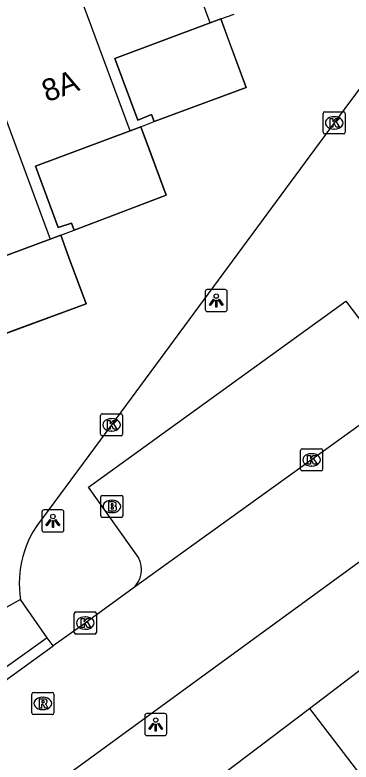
# Model space of a CAD drawing. Extents: x 160664 to 161506, y 382245 to 383288.
# Drawn here: x 160697.43 to 160712.64, y 383125.25 to 383159.02 of the extents above; entities that cross this region are included whole.
import ezdxf

# ---------------------------------------------------------------- set-up
doc = ezdxf.new("R2010")
doc.units = 0
for name, color, linetype in [('IMGEO_Brandkraan', 7, 'Continuous'), ('IMGEO_Kolk', 7, 'Continuous'), ('IMGEO_Lichtpunt', 7, 'Continuous'), ('IMGEO_Pand', 7, 'Continuous'), ('IMGEO_Pand_nummerreeks', 7, 'Continuous'), ('IMGEO_Pand_overbouw', 7, 'Continuous'), ('IMGEO_Parkeervlak_open', 7, 'Continuous'), ('IMGEO_Rijbaan_lokaal_open', 7, 'Continuous'), ('IMGEO_Rioolput', 7, 'Continuous'), ('IMGEO_Voetpad_open', 7, 'Continuous')]:
    doc.layers.add(name, color=color, linetype=linetype)

msp = doc.modelspace()

# ---------------------------------------------------------------- linework, layer by layer
at = {"layer": 'IMGEO_Brandkraan'}
for p, q in [((160701.317, 383136.38), (160701.317, 383137.232)), ((160701.392, 383137.306), (160702.244, 383137.306)), ((160701.805, 383137.086), (160701.83, 383137.086)), ((160702.318, 383137.232), (160702.318, 383136.38)), ((160701.828, 383136.526), (160701.803, 383136.526)), ((160702.244, 383136.306), (160701.392, 383136.306))]:
    msp.add_line(p, q, dxfattribs=at)
for points in [[(160701.317, 383136.38), (160701.317, 383137.232)], [(160701.392, 383137.306), (160702.244, 383137.306)], [(160702.318, 383137.232), (160702.318, 383136.38)], [(160701.665, 383137.006), (160701.665, 383136.606), (160701.878, 383136.606)], [(160701.896, 383137.006), (160701.665, 383137.006)], [(160701.844, 383136.925), (160701.79, 383136.925), (160701.79, 383136.849)], [(160701.79, 383136.849), (160701.843, 383136.849)], [(160701.852, 383136.773), (160701.79, 383136.773), (160701.79, 383136.692)], [(160701.79, 383136.692), (160701.852, 383136.692)], [(160702.244, 383136.306), (160701.392, 383136.306)]]:
    msp.add_lwpolyline(points, dxfattribs=at)
for centre, radius, start, end in [((160701.394, 383137.23), 0.0765, 91.552, 178.448), ((160701.394, 383137.23), 0.0765, 91.552, 178.448), ((160702.242, 383137.23), 0.0765, 1.552, 88.448), ((160702.242, 383137.23), 0.0765, 1.552, 88.448), ((160701.845, 383136.887), 0.0379, 267.8285, 90.9355), ((160701.853, 383136.732), 0.0404, 269.8759, 90.5077), ((160701.9, 383136.861), 0.145, 59.4692, 91.5367), ((160701.925, 383136.908), 0.0922, 285.5137, 58.1501), ((160701.93, 383136.716), 0.105, 301.3115, 78.989), ((160701.884, 383136.857), 0.251, 268.6676, 293.5347), ((160701.394, 383136.382), 0.0765, 181.552, 268.448), ((160701.394, 383136.382), 0.0765, 181.552, 268.448), ((160702.242, 383136.382), 0.0765, 271.552, 358.448), ((160702.242, 383136.382), 0.0765, 271.552, 358.448)]:
    msp.add_arc(centre, radius, start, end, dxfattribs=at)
for centre, major_axis, ratio, start_param, end_param in [((160701.804, 383136.806), (-0.387, 0.002), 0.722429, 4.712389, 7.853982), ((160701.829, 383136.806), (-0.39, 0.002), 0.717154, 1.570796, 4.712389)]:
    msp.add_ellipse(centre, major_axis=major_axis, ratio=ratio, start_param=start_param, end_param=end_param, dxfattribs=at)
at = {"layer": 'IMGEO_Kolk'}
for p, q in [((160711.377, 383153.712), (160711.377, 383154.564)), ((160711.452, 383154.638), (160712.304, 383154.638)), ((160711.865, 383154.418), (160711.89, 383154.418)), ((160712.378, 383154.564), (160712.378, 383153.712)), ((160712.304, 383153.638), (160711.452, 383153.638)), ((160711.888, 383153.858), (160711.863, 383153.858)), ((160701.304, 383140.066), (160701.304, 383140.918)), ((160701.379, 383140.992), (160702.231, 383140.992)), ((160702.305, 383140.918), (160702.305, 383140.066)), ((160701.792, 383140.772), (160701.817, 383140.772)), ((160701.815, 383140.212), (160701.79, 383140.212)), ((160702.231, 383139.992), (160701.379, 383139.992)), ((160710.354, 383138.484), (160710.354, 383139.336)), ((160710.429, 383139.41), (160711.281, 383139.41)), ((160710.842, 383139.19), (160710.867, 383139.19)), ((160711.355, 383139.336), (160711.355, 383138.484)), ((160710.865, 383138.63), (160710.84, 383138.63)), ((160711.281, 383138.41), (160710.429, 383138.41)), ((160700.189, 383132.036), (160701.041, 383132.036)), ((160700.114, 383131.11), (160700.114, 383131.962)), ((160700.602, 383131.816), (160700.627, 383131.816)), ((160701.115, 383131.962), (160701.115, 383131.11)), ((160701.041, 383131.036), (160700.189, 383131.036)), ((160700.625, 383131.256), (160700.6, 383131.256))]:
    msp.add_line(p, q, dxfattribs=at)
for points in [[(160711.377, 383153.712), (160711.377, 383154.564)], [(160711.452, 383154.638), (160712.304, 383154.638)], [(160711.698, 383154.338), (160711.821, 383154.338), (160711.821, 383154.187), (160711.951, 383154.338), (160712.115, 383154.338), (160711.969, 383154.187), (160712.122, 383153.938), (160711.97, 383153.938), (160711.885, 383154.102), (160711.821, 383154.035), (160711.821, 383153.938), (160711.698, 383153.938), (160711.698, 383154.338)], [(160712.378, 383154.564), (160712.378, 383153.712)], [(160712.304, 383153.638), (160711.452, 383153.638)], [(160701.304, 383140.066), (160701.304, 383140.918)], [(160701.379, 383140.992), (160702.231, 383140.992)], [(160702.305, 383140.918), (160702.305, 383140.066)], [(160701.625, 383140.692), (160701.748, 383140.692), (160701.748, 383140.541), (160701.878, 383140.692), (160702.042, 383140.692), (160701.896, 383140.541), (160702.049, 383140.292), (160701.897, 383140.292), (160701.812, 383140.456), (160701.748, 383140.389), (160701.748, 383140.292), (160701.625, 383140.292), (160701.625, 383140.692)], [(160702.231, 383139.992), (160701.379, 383139.992)], [(160710.354, 383138.484), (160710.354, 383139.336)], [(160710.429, 383139.41), (160711.281, 383139.41)], [(160710.675, 383139.11), (160710.798, 383139.11), (160710.798, 383138.959), (160710.928, 383139.11), (160711.092, 383139.11), (160710.946, 383138.959), (160711.099, 383138.71), (160710.947, 383138.71), (160710.862, 383138.874), (160710.798, 383138.807), (160710.798, 383138.71), (160710.675, 383138.71), (160710.675, 383139.11)], [(160711.355, 383139.336), (160711.355, 383138.484)], [(160711.281, 383138.41), (160710.429, 383138.41)], [(160700.189, 383132.036), (160701.041, 383132.036)], [(160700.114, 383131.11), (160700.114, 383131.962)], [(160700.435, 383131.736), (160700.558, 383131.736), (160700.558, 383131.585), (160700.688, 383131.736), (160700.852, 383131.736), (160700.706, 383131.585), (160700.859, 383131.336), (160700.707, 383131.336), (160700.622, 383131.5), (160700.558, 383131.433), (160700.558, 383131.336), (160700.435, 383131.336), (160700.435, 383131.736)], [(160701.115, 383131.962), (160701.115, 383131.11)], [(160701.041, 383131.036), (160700.189, 383131.036)]]:
    msp.add_lwpolyline(points, dxfattribs=at)
for centre, start, end in [((160711.454, 383154.562), 91.552, 178.448), ((160711.454, 383154.562), 91.552, 178.448), ((160712.302, 383154.562), 1.552, 88.448), ((160712.302, 383154.562), 1.552, 88.448), ((160711.454, 383153.714), 181.552, 268.448), ((160711.454, 383153.714), 181.552, 268.448), ((160712.302, 383153.714), 271.552, 358.448), ((160712.302, 383153.714), 271.552, 358.448), ((160701.381, 383140.916), 91.552, 178.448), ((160701.381, 383140.916), 91.552, 178.448), ((160702.229, 383140.916), 1.552, 88.448), ((160702.229, 383140.916), 1.552, 88.448), ((160701.381, 383140.068), 181.552, 268.448), ((160701.381, 383140.068), 181.552, 268.448), ((160702.229, 383140.068), 271.552, 358.448), ((160702.229, 383140.068), 271.552, 358.448), ((160710.431, 383139.334), 91.552, 178.448), ((160710.431, 383139.334), 91.552, 178.448), ((160711.279, 383139.334), 1.552, 88.448), ((160711.279, 383139.334), 1.552, 88.448), ((160710.431, 383138.486), 181.552, 268.448), ((160710.431, 383138.486), 181.552, 268.448), ((160711.279, 383138.486), 271.552, 358.448), ((160711.279, 383138.486), 271.552, 358.448), ((160700.191, 383131.96), 91.552, 178.448), ((160700.191, 383131.96), 91.552, 178.448), ((160701.039, 383131.96), 1.552, 88.448), ((160701.039, 383131.96), 1.552, 88.448), ((160700.191, 383131.112), 181.552, 268.448), ((160700.191, 383131.112), 181.552, 268.448), ((160701.039, 383131.112), 271.552, 358.448), ((160701.039, 383131.112), 271.552, 358.448)]:
    msp.add_arc(centre, 0.0765, start, end, dxfattribs=at)
for centre, major_axis, ratio, start_param, end_param in [((160711.864, 383154.138), (-0.387, 0.002), 0.722429, 4.712389, 7.853982), ((160711.889, 383154.138), (-0.39, 0.002), 0.717154, 1.570796, 4.712389), ((160701.791, 383140.492), (-0.387, 0.002), 0.722429, 4.712389, 7.853982), ((160701.816, 383140.492), (-0.39, 0.002), 0.717154, 1.570796, 4.712389), ((160710.841, 383138.91), (-0.387, 0.002), 0.722429, 4.712389, 7.853982), ((160710.866, 383138.91), (-0.39, 0.002), 0.717154, 1.570796, 4.712389), ((160700.601, 383131.536), (-0.387, 0.002), 0.722429, 4.712389, 7.853982), ((160700.626, 383131.536), (-0.39, 0.002), 0.717154, 1.570796, 4.712389)]:
    msp.add_ellipse(centre, major_axis=major_axis, ratio=ratio, start_param=start_param, end_param=end_param, dxfattribs=at)
at = {"layer": 'IMGEO_Lichtpunt'}
for p, q in [((160706.944, 383146.607), (160706.136, 383146.607)), ((160706.944, 383146.607), (160706.136, 383146.607)), ((160706.042, 383146.512), (160706.042, 383145.705)), ((160706.042, 383146.512), (160706.042, 383145.705)), ((160707.038, 383145.705), (160707.038, 383146.512)), ((160707.038, 383145.705), (160707.038, 383146.512)), ((160706.136, 383145.611), (160706.944, 383145.611)), ((160706.136, 383145.611), (160706.944, 383145.611)), ((160698.65, 383136.553), (160698.65, 383135.746)), ((160698.65, 383136.553), (160698.65, 383135.746)), ((160699.552, 383136.648), (160698.744, 383136.648)), ((160699.552, 383136.648), (160698.744, 383136.648)), ((160699.646, 383135.746), (160699.646, 383136.553)), ((160699.646, 383135.746), (160699.646, 383136.553)), ((160698.744, 383135.652), (160699.552, 383135.652)), ((160698.744, 383135.652), (160699.552, 383135.652)), ((160703.305, 383127.352), (160703.305, 383126.545)), ((160703.305, 383127.352), (160703.305, 383126.545)), ((160704.207, 383127.447), (160703.399, 383127.447)), ((160704.207, 383127.447), (160703.399, 383127.447)), ((160704.301, 383126.545), (160704.301, 383127.352)), ((160704.301, 383126.545), (160704.301, 383127.352)), ((160703.399, 383126.451), (160704.207, 383126.451)), ((160703.399, 383126.451), (160704.207, 383126.451))]:
    msp.add_line(p, q, dxfattribs=at)
for points in [[(160706.416, 383146.176), (160706.455, 383146.148), (160706.267, 383145.886), (160706.229, 383145.913), (160706.416, 383146.176)], [(160706.518, 383146.128), (160706.565, 383146.128), (160706.565, 383145.806), (160706.518, 383145.806), (160706.518, 383146.128)], [(160706.628, 383146.148), (160706.666, 383146.175), (160706.853, 383145.913), (160706.814, 383145.885), (160706.628, 383146.148)], [(160699.024, 383136.217), (160699.063, 383136.189), (160698.875, 383135.927), (160698.837, 383135.954), (160699.024, 383136.217)], [(160699.126, 383136.169), (160699.173, 383136.169), (160699.173, 383135.847), (160699.126, 383135.847), (160699.126, 383136.169)], [(160699.236, 383136.189), (160699.274, 383136.216), (160699.461, 383135.954), (160699.422, 383135.926), (160699.236, 383136.189)], [(160703.679, 383127.016), (160703.718, 383126.988), (160703.53, 383126.726), (160703.492, 383126.753), (160703.679, 383127.016)], [(160703.781, 383126.968), (160703.828, 383126.968), (160703.828, 383126.646), (160703.781, 383126.646), (160703.781, 383126.968)], [(160703.891, 383126.988), (160703.929, 383127.015), (160704.116, 383126.753), (160704.077, 383126.725), (160703.891, 383126.988)]]:
    msp.add_lwpolyline(points, dxfattribs=at)
for centre in [(160706.541, 383146.31), (160699.149, 383136.351), (160703.804, 383127.15)]:
    msp.add_circle(centre, 0.0994, dxfattribs=at)
for centre, start, end in [((160706.136, 383146.512), 90, 180), ((160706.136, 383146.512), 90, 180), ((160706.944, 383146.512), 0, 90), ((160706.944, 383146.512), 0, 90), ((160706.136, 383145.705), 180, 270), ((160706.136, 383145.705), 180, 270), ((160706.944, 383145.705), 270, 0), ((160706.944, 383145.705), 270, 360), ((160698.744, 383136.553), 90, 180), ((160698.744, 383136.553), 90, 180), ((160699.552, 383136.553), 0, 90), ((160699.552, 383136.553), 0, 90), ((160698.744, 383135.746), 180, 270), ((160698.744, 383135.746), 180, 270), ((160699.552, 383135.746), 270, 0), ((160699.552, 383135.746), 270, 360), ((160703.399, 383127.352), 90, 180), ((160703.399, 383127.352), 90, 180), ((160704.207, 383127.352), 0, 90), ((160704.207, 383127.352), 0, 90), ((160703.399, 383126.545), 180, 270), ((160703.399, 383126.545), 180, 270), ((160704.207, 383126.545), 270, 0), ((160704.207, 383126.545), 270, 360)]:
    msp.add_arc(centre, 0.0946, start, end, dxfattribs=at)
at = {"layer": 'IMGEO_Pand'}
for points in [[(160706.268, 383158.657), (160701.907, 383170.408)], [(160702.652, 383153.785), (160698.292, 383165.532)], [(160694.67, 383160.647), (160699.033, 383148.89)], [(160706.744, 383158.835), (160707.355, 383159.055)], [(160706.268, 383158.657), (160706.744, 383158.835)], [(160703.736, 383154.199), (160703.615, 383154.513), (160702.996, 383154.267), (160701.957, 383157.049), (160706.268, 383158.657)], [(160703.135, 383153.965), (160703.736, 383154.199)], [(160700.107, 383149.289), (160699.992, 383149.608), (160699.39, 383149.411), (160698.357, 383152.185), (160702.652, 383153.785)], [(160702.652, 383153.785), (160703.135, 383153.965)], [(160699.506, 383149.066), (160700.107, 383149.289)], [(160699.033, 383148.89), (160699.506, 383149.066)], [(160696.477, 383144.418), (160696.37, 383144.736), (160695.744, 383144.5), (160694.709, 383147.284), (160699.033, 383148.89)], [(160710.755, 383127.679), (160715.709, 383131.434)], [(160705.67, 383123.825), (160710.755, 383127.679)], [(160710.755, 383127.679), (160716.858, 383119.716)]]:
    msp.add_lwpolyline(points, dxfattribs=at)
at = {"layer": 'IMGEO_Pand_overbouw'}
for points in [[(160706.744, 383158.835), (160706.268, 383158.657), (160701.957, 383157.049), (160702.996, 383154.267), (160703.615, 383154.513), (160703.736, 383154.199), (160707.897, 383155.738)], [(160703.135, 383153.965), (160702.652, 383153.785), (160698.357, 383152.185), (160699.39, 383149.411), (160699.992, 383149.608), (160700.107, 383149.289), (160704.273, 383150.865)], [(160699.878, 383148.06), (160699.506, 383149.066), (160699.033, 383148.89), (160694.709, 383147.284), (160695.744, 383144.5), (160696.37, 383144.736), (160696.477, 383144.418), (160700.651, 383145.966)]]:
    msp.add_lwpolyline(points, close=True, dxfattribs=at)
at = {"layer": 'IMGEO_Parkeervlak_open'}
msp.add_lwpolyline([(160703.026, 383134.493), (160700.766, 383137.674), (160712.402, 383146.087), (160714.122, 383143.824)], dxfattribs=at)
msp.add_arc((160702.02, 383133.959), 1.139, 312.1104, 27.9827, dxfattribs=at)
at = {"layer": 'IMGEO_Rijbaan_lokaal_open'}
for points in [[(160706.744, 383158.835), (160707.084, 383157.921), (160707.897, 383155.738), (160704.597, 383154.517), (160703.736, 383154.199)], [(160714.722, 383157.962), (160711.877, 383154.138), (160701.805, 383140.492), (160698.68, 383136.282)], [(160703.135, 383153.965), (160703.489, 383153.001), (160704.273, 383150.865), (160701.032, 383149.639), (160700.107, 383149.289)], [(160738.378, 383152.575), (160730.718, 383147.098), (160715.515, 383136.116), (160699.36, 383124.342)], [(160699.506, 383149.066), (160699.878, 383148.06), (160700.651, 383145.966), (160697.491, 383144.794), (160696.477, 383144.418)], [(160723.458, 383147.975), (160722.605, 383147.359), (160710.856, 383138.909), (160702.784, 383133.114)], [(160702.784, 383133.114), (160700.616, 383131.535), (160699.156, 383130.502)], [(160697.686, 383132.592), (160693.626, 383130.337)], [(160694.878, 383127.414), (160699.156, 383130.502)]]:
    msp.add_lwpolyline(points, dxfattribs=at)
msp.add_arc((160702.317, 383133.323), 4.688, 140.8722, 188.9752, dxfattribs=at)
at = {"layer": 'IMGEO_Rioolput'}
for p, q in [((160698.193, 383127.476), (160698.193, 383128.328)), ((160698.268, 383128.402), (160699.12, 383128.402)), ((160699.194, 383128.328), (160699.194, 383127.476)), ((160698.681, 383128.182), (160698.706, 383128.182)), ((160699.12, 383127.402), (160698.268, 383127.402)), ((160698.704, 383127.622), (160698.679, 383127.622))]:
    msp.add_line(p, q, dxfattribs=at)
for points in [[(160698.193, 383127.476), (160698.193, 383128.328)], [(160698.268, 383128.402), (160699.12, 383128.402)], [(160699.194, 383128.328), (160699.194, 383127.476)], [(160698.782, 383128.1), (160698.53, 383128.102), (160698.53, 383127.702)], [(160698.708, 383128.021), (160698.654, 383128.021), (160698.654, 383127.94)], [(160698.53, 383127.702), (160698.654, 383127.702), (160698.654, 383127.864), (160698.665, 383127.864)], [(160698.654, 383127.94), (160698.706, 383127.94)], [(160698.712, 383127.835), (160698.783, 383127.702), (160698.923, 383127.702), (160698.858, 383127.828)], [(160699.12, 383127.402), (160698.268, 383127.402)]]:
    msp.add_lwpolyline(points, dxfattribs=at)
for centre, radius, start, end in [((160698.27, 383128.326), 0.0765, 91.552, 178.448), ((160698.27, 383128.326), 0.0765, 91.552, 178.448), ((160699.118, 383128.326), 0.0765, 1.552, 88.448), ((160699.118, 383128.326), 0.0765, 1.552, 88.448), ((160698.714, 383127.925), 0.0964, 77.0061, 93.1865), ((160698.728, 383127.982), 0.0378, 276.6634, 79.6772), ((160698.781, 383127.99), 0.109, 350.3612, 89.416), ((160698.779, 383127.99), 0.112, 277.5842, 350.9817), ((160698.664, 383127.811), 0.0533, 26.0293, 88.6989), ((160698.69, 383128.129), 0.19, 274.7715, 282.9687), ((160698.763, 383127.775), 0.108, 29.5134, 73.7905), ((160698.27, 383127.478), 0.0765, 181.552, 268.448), ((160698.27, 383127.478), 0.0765, 181.552, 268.448), ((160699.118, 383127.478), 0.0765, 271.552, 358.448), ((160699.118, 383127.478), 0.0765, 271.552, 358.448)]:
    msp.add_arc(centre, radius, start, end, dxfattribs=at)
for centre, major_axis, ratio, start_param, end_param in [((160698.68, 383127.902), (-0.387, 0.002), 0.722429, 4.712389, 7.853982), ((160698.705, 383127.902), (-0.39, 0.002), 0.717154, 1.570796, 4.712389)]:
    msp.add_ellipse(centre, major_axis=major_axis, ratio=ratio, start_param=start_param, end_param=end_param, dxfattribs=at)
at = {"layer": 'IMGEO_Voetpad_open'}
for points in [[(160698.897, 383130.87), (160697.686, 383132.592)], [(160698.897, 383130.87), (160694.687, 383127.874)], [(160699.156, 383130.502), (160698.897, 383130.87)]]:
    msp.add_lwpolyline(points, dxfattribs=at)

# ---------------------------------------------------------------- texts
at = {"layer": 'IMGEO_Pand_nummerreeks'}
msp.add_text('8A', height=1, rotation=20.2405, dxfattribs=at).set_placement((160698.881, 383155.064))

doc.saveas('drawing.dxf')
